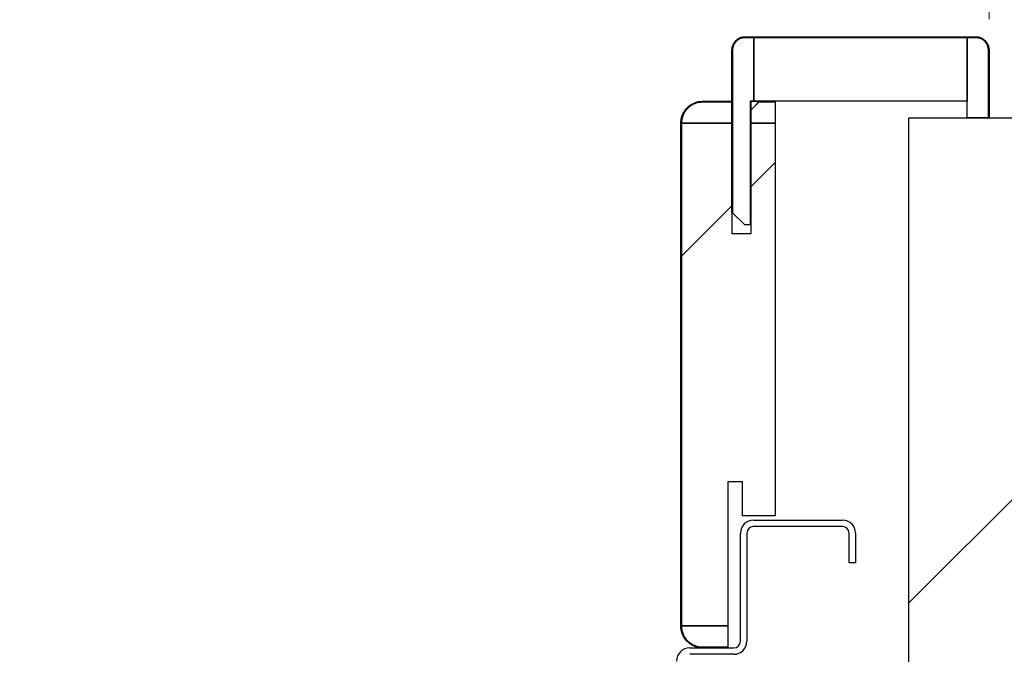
# Model space of a CAD drawing. Header units: millimetres. Extents: x -8500 to 4200, y 0 to 5940.
# Tile 280 of 290: x 1116 to 1347, y 2659 to 2808. Entities that reach past the tile are written whole.
import ezdxf

# ---------------------------------------------------------------- set-up
doc = ezdxf.new("R2010")
doc.units = ezdxf.units.MM
doc.layers.get('Defpoints').update_dxf_attribs({"color": 250})
doc.layers.add('1', color=250, linetype='Continuous')
doc.layers.add('152', color=250, linetype='Continuous')
doc.styles.add('Times New Roman', font='times.ttf')
doc.dimstyles.get("Standard").update_dxf_attribs({"dimtxt": 0.18, "dimasz": 0.18, "dimexe": 0.18, "dimexo": 0.0625, "dimgap": 0.09, "dimtad": 0, "dimtih": 1, "dimtoh": 1, "dimdec": 4, "dimzin": 0, "dimdsep": 46, "dimtxsty": 'Standard', "dimcen": 0.09, "dimadec": 0, "dimazin": 0, "dimtfac": 1, "dimtdec": 4, "dimtofl": 0, "dimtmove": 0, "dimatfit": 3, "dimfxl": 1, "dimtolj": 1, "dimtzin": 0, "dimarcsym": 0})

# ---------------------------------------------------------------- blocks, each defined once
blk = doc.blocks.new('*D19')
at = {"layer": '1', "linetype": 'Continuous', "lineweight": 13, "transparency": 16777216}
for p, q in [((292.56, 2805.69), (292.56, 2926.27)), ((1343.16, 2808.38), (1343.16, 2926.27))]:
    blk.add_line(p, q, dxfattribs=at)
at = {"layer": '1', "color": 0, "linetype": 'Continuous', "lineweight": 13, "transparency": 16777216}
blk.add_line((342.56, 2901.27), (1293.16, 2901.27), dxfattribs=at)
at = {"layer": '1', "color": 0, "linetype": 'Continuous', "lineweight": 70, "transparency": 16777216}
for points in [[(342.56, 2909.6), (342.56, 2892.94), (292.56, 2901.27)], [(1293.16, 2909.6), (1293.16, 2892.94), (1343.16, 2901.27)]]:
    blk.add_solid(points, dxfattribs=at)
at = {"layer": 'Defpoints', "color": 0, "linetype": 'Continuous', "lineweight": 70, "transparency": 16777216}
for p in [(1343.16, 2901.27), (1343.16, 2796.38), (292.56, 2793.69)]:
    blk.add_point(p, dxfattribs=at)
at = {"layer": '1', "linetype": 'Continuous', "lineweight": -3, "transparency": 16777216, "insert": (776.64, 2962.16), "char_height": 40, "attachment_point": 1, "style": 'Times New Roman'}
blk.add_mtext('\\A1;Sz2', dxfattribs=at)

msp = doc.modelspace()

# ---------------------------------------------------------------- hatches: boundary and pattern name
at = {"layer": '152', "linetype": 'Continuous', "lineweight": -3}
h = msp.add_hatch(dxfattribs=at)
h.set_pattern_fill('ANSI31', color=256, scale=30, angle=-2e-14, style=0)
h.paths.add_polyline_path([(161.36, 2596.82), (161.36, 2785.22), (311.36, 2785.22), (311.36, 2596.82)], flags=0)
h.paths.add_polyline_path([(1324.36, 2596.82), (1324.36, 2785.22), (1474.36, 2785.22), (1474.36, 2596.82)], flags=0)
h = msp.add_hatch(dxfattribs=at)
h.set_pattern_fill('ANSI31', color=256, scale=30, angle=-2e-14, style=0)
h.paths.add_polyline_path([(1287.36, 2783.97), (1293.01, 2783.97), (1293.01, 2691.82), (1285.36, 2691.82), (1285.36, 2699.82), (1281.86, 2699.82), (1281.86, 2665.97), (1271.01, 2665.97), (1271.01, 2783.97), (1282.86, 2783.97), (1282.86, 2758.12), (1287.36, 2758.12)], flags=0)
h = msp.add_hatch(dxfattribs=at)
h.set_pattern_fill('ANSI31', color=256, scale=30, angle=89.954, style=0)
edge = h.paths.add_edge_path(flags=0)
edge.add_line((1336.78, 2581.82), (1287.94, 2581.82))
edge.add_arc((1287.94, 2584.9), 3.08, 180, 270, ccw=False)
edge.add_line((1284.86, 2584.9), (1284.86, 2625.24))
edge.add_arc((1283.28, 2625.24), 1.58, 0, 90)
edge.add_line((1283.28, 2626.82), (1275.33, 2626.82))
edge.add_arc((1275.33, 2625.24), 1.58, 90, 185)
edge.add_line((1273.76, 2625.1), (1274.36, 2618.27))
edge.add_arc((1272.11, 2618.07), 2.25, -180, 5, ccw=False)
edge.add_line((1269.86, 2618.07), (1269.86, 2657.74))
edge.add_arc((1272.94, 2657.74), 3.08, 90, 180, ccw=False)
edge.add_line((1272.94, 2660.82), (1283.28, 2660.82))
edge.add_arc((1283.28, 2662.4), 1.58, 270, 360)
edge.add_line((1284.86, 2662.4), (1284.86, 2687.74))
edge.add_arc((1287.94, 2687.74), 3.08, 90, 180, ccw=False)
edge.add_line((1287.94, 2690.82), (1308.78, 2690.82))
edge.add_arc((1308.78, 2687.74), 3.08, 0, 90, ccw=False)
edge.add_line((1311.86, 2687.74), (1311.86, 2680.82))
edge.add_line((1311.86, 2680.82), (1310.36, 2680.82))
edge.add_line((1310.36, 2680.82), (1310.36, 2687.74))
edge.add_arc((1308.78, 2687.74), 1.58, 0, 90)
edge.add_line((1308.78, 2689.32), (1287.94, 2689.32))
edge.add_arc((1287.94, 2687.74), 1.58, 90, 180)
edge.add_line((1286.36, 2687.74), (1286.36, 2662.4))
edge.add_arc((1283.28, 2662.4), 3.08, 270, 360, ccw=False)
edge.add_line((1283.28, 2659.32), (1272.94, 2659.32))
edge.add_arc((1272.94, 2657.74), 1.58, 90, 180)
edge.add_line((1271.36, 2657.74), (1271.36, 2618.07))
edge.add_arc((1272.11, 2618.07), 0.75, 180, 365)
edge.add_line((1272.86, 2618.14), (1272.26, 2624.97))
edge.add_arc((1275.33, 2625.24), 3.08, 90, 185, ccw=False)
edge.add_line((1275.33, 2628.32), (1283.28, 2628.32))
edge.add_arc((1283.28, 2625.24), 3.08, 0, 90, ccw=False)
edge.add_line((1286.36, 2625.24), (1286.36, 2584.9))
edge.add_arc((1287.94, 2584.9), 1.58, 180, 270)
edge.add_line((1287.94, 2583.32), (1336.78, 2583.32))
edge.add_arc((1336.78, 2584.9), 1.58, 270, 360)
edge.add_line((1338.36, 2584.9), (1338.36, 2596.82))
edge.add_line((1338.36, 2596.82), (1339.86, 2596.82))
edge.add_line((1339.86, 2596.82), (1339.86, 2584.9))
edge.add_arc((1336.78, 2584.9), 3.08, 270, 360, ccw=False)

# ---------------------------------------------------------------- linework, layer by layer
for p, q in [((1286.01, 2804.27), (1340.01, 2804.27)), ((1340.01, 2804.12), (1286.01, 2804.12)), ((1286.01, 2804.12), (1288.01, 2804.12)), ((1288.01, 2804.12), (1338.01, 2804.12)), ((1288.01, 2789.12), (1288.01, 2804.12)), ((1288.01, 2804.12), (1288.01, 2789.12)), ((1338.01, 2804.12), (1340.01, 2804.12)), ((1338.01, 2785.27), (1338.01, 2804.12)), ((1338.01, 2804.12), (1338.01, 2789.12)), ((1282.86, 2763.12), (1282.86, 2801.12)), ((1283.01, 2801.12), (1283.01, 2763.12)), ((1283.01, 2762.97), (1283.01, 2801.12)), ((1343.01, 2785.27), (1343.01, 2801.12)), ((1343.01, 2801.12), (1343.01, 2785.27)), ((1343.16, 2801.12), (1343.16, 2785.27)), ((1276.01, 2789.12), (1282.86, 2789.12)), ((1282.86, 2788.97), (1276.01, 2788.97)), ((1276.01, 2788.97), (1282.86, 2788.97)), ((1282.86, 2789.12), (1282.86, 2788.97)), ((1282.86, 2788.97), (1282.86, 2783.97)), ((1288.01, 2789.12), (1287.16, 2789.12)), ((1287.16, 2789.12), (1287.16, 2760.12)), ((1287.36, 2787.12), (1287.36, 2789.12)), ((1289.36, 2789.12), (1287.36, 2787.12)), ((1287.36, 2789.12), (1289.36, 2789.12)), ((1287.36, 2787.12), (1289.21, 2788.97)), ((1338.01, 2789.12), (1288.01, 2789.12)), ((1289.21, 2788.97), (1289.36, 2789.12)), ((1291.01, 2788.97), (1289.21, 2788.97)), ((1289.21, 2788.97), (1293.01, 2788.97)), ((1289.36, 2789.12), (1291.01, 2789.12)), ((1291.01, 2789.12), (1291.01, 2788.97)), ((1293.01, 2788.97), (1293.01, 2783.97)), ((1287.36, 2783.97), (1287.36, 2787.12)), ((1270.86, 2665.97), (1270.86, 2783.97)), ((1271.01, 2783.97), (1271.01, 2665.97)), ((1282.86, 2783.97), (1271.01, 2783.97)), ((1271.01, 2783.97), (1282.86, 2783.97)), ((1271.01, 2665.97), (1271.01, 2783.97)), ((1282.86, 2783.97), (1282.86, 2758.12)), ((1287.36, 2758.12), (1287.36, 2783.97)), ((1287.36, 2783.97), (1293.01, 2783.97)), ((1293.01, 2783.97), (1287.36, 2783.97)), ((1293.01, 2783.97), (1293.01, 2691.82)), ((1324.36, 2785.22), (1474.36, 2785.22)), ((1324.36, 2596.82), (1324.36, 2785.22)), ((1343.01, 2785.27), (1338.01, 2785.27)), ((1343.16, 2785.27), (1343.01, 2785.27)), ((1283.01, 2763.12), (1282.86, 2763.12)), ((1285.86, 2760.12), (1283.01, 2762.97)), ((1282.86, 2758.12), (1287.36, 2758.12)), ((1287.16, 2760.12), (1285.86, 2760.12)), ((1281.86, 2699.82), (1281.86, 2665.97)), ((1285.36, 2699.82), (1281.86, 2699.82)), ((1285.36, 2691.82), (1285.36, 2699.82)), ((1293.01, 2691.82), (1285.36, 2691.82)), ((1287.94, 2690.82), (1308.78, 2690.82)), ((1308.78, 2689.32), (1287.94, 2689.32)), ((1284.86, 2662.4), (1284.86, 2687.74)), ((1286.36, 2687.74), (1286.36, 2662.4)), ((1310.36, 2680.82), (1310.36, 2687.74)), ((1311.86, 2687.74), (1311.86, 2680.82)), ((1311.86, 2680.82), (1310.36, 2680.82)), ((1271.01, 2665.97), (1281.86, 2665.97)), ((1281.86, 2665.97), (1271.01, 2665.97)), ((1281.86, 2665.97), (1281.86, 2660.97)), ((1281.86, 2660.97), (1276.01, 2660.97)), ((1276.01, 2660.97), (1281.86, 2660.97)), ((1281.86, 2660.97), (1281.86, 2660.82)), ((1272.94, 2660.82), (1283.28, 2660.82)), ((1283.28, 2659.32), (1272.94, 2659.32)), ((1281.86, 2660.82), (1276.01, 2660.82))]:
    msp.add_line(p, q, dxfattribs=at)
for centre, radius, start, end in [((1287.94, 2687.74), 3.08, 90, 180), ((1287.94, 2687.74), 1.58, 90, 180), ((1308.78, 2687.74), 3.08, 0, 90), ((1308.78, 2687.74), 1.58, 0, 90), ((1283.28, 2662.4), 3.08, 270, 0), ((1283.28, 2662.4), 1.58, 270, 0), ((1272.94, 2657.74), 3.08, 90, 180)]:
    msp.add_arc(centre, radius, start, end, dxfattribs=at)
for points, knots in [([(1282.86, 2801.12), (1282.86, 2801.23), (1282.87, 2801.43), (1282.9, 2801.64), (1282.93, 2801.79), (1282.95, 2801.84), (1282.97, 2801.94), (1282.99, 2801.99), (1283.03, 2802.14), (1283.1, 2802.33), (1283.19, 2802.52), (1283.26, 2802.65), (1283.29, 2802.7), (1283.33, 2802.77), (1283.34, 2802.79), (1283.37, 2802.83), (1283.38, 2802.85), (1283.45, 2802.96), (1283.58, 2803.13), (1283.78, 2803.35), (1283.94, 2803.49), (1284.04, 2803.57), (1284.06, 2803.59), (1284.1, 2803.62), (1284.16, 2803.67), (1284.22, 2803.71), (1284.35, 2803.8), (1284.53, 2803.91), (1284.71, 2803.99), (1284.86, 2804.05), (1284.9, 2804.07), (1284.98, 2804.1), (1285, 2804.11), (1285.05, 2804.12), (1285.08, 2804.13), (1285.2, 2804.17), (1285.4, 2804.22), (1285.6, 2804.25), (1285.81, 2804.27), (1285.91, 2804.27), (1286.01, 2804.27)], [0, 0, 0, 0, 0.0625, 0.125, 0.125, 0.15625, 0.15625, 0.1875, 0.1875, 0.25, 0.3125, 0.3125, 0.34375, 0.34375, 0.359375, 0.359375, 0.375, 0.375, 0.4375, 0.5, 0.5625, 0.5625, 0.578125, 0.578125, 0.59375, 0.625, 0.625, 0.6875, 0.75, 0.75, 0.78125, 0.78125, 0.796875, 0.796875, 0.8125, 0.8125, 0.875, 0.9375, 0.9375, 1, 1, 1, 1]), ([(1286.01, 2804.12), (1285.91, 2804.12), (1285.82, 2804.12), (1285.62, 2804.1), (1285.43, 2804.07), (1285.24, 2804.02), (1285.12, 2803.99), (1285.1, 2803.98), (1285.05, 2803.96), (1285.03, 2803.96), (1284.96, 2803.93), (1284.91, 2803.91), (1284.77, 2803.86), (1284.6, 2803.77), (1284.43, 2803.67), (1284.31, 2803.59), (1284.25, 2803.55), (1284.19, 2803.5), (1284.15, 2803.47), (1284.13, 2803.46), (1284.04, 2803.38), (1283.89, 2803.25), (1283.69, 2803.03), (1283.58, 2802.87), (1283.51, 2802.77), (1283.49, 2802.75), (1283.47, 2802.71), (1283.45, 2802.69), (1283.42, 2802.62), (1283.39, 2802.58), (1283.32, 2802.45), (1283.24, 2802.27), (1283.17, 2802.09), (1283.13, 2801.95), (1283.12, 2801.9), (1283.09, 2801.81), (1283.08, 2801.76), (1283.05, 2801.61), (1283.02, 2801.42), (1283.01, 2801.22), (1283.01, 2801.12)], [0, 0, 0, 0, 0.0625, 0.0625, 0.125, 0.1875, 0.1875, 0.203125, 0.203125, 0.21875, 0.21875, 0.25, 0.25, 0.3125, 0.375, 0.375, 0.40625, 0.421875, 0.421875, 0.4375, 0.4375, 0.5, 0.5625, 0.625, 0.625, 0.640625, 0.640625, 0.65625, 0.65625, 0.6875, 0.6875, 0.75, 0.8125, 0.8125, 0.84375, 0.84375, 0.875, 0.875, 0.9375, 1, 1, 1, 1]), ([(1283.01, 2801.12), (1283.01, 2801.22), (1283.02, 2801.42), (1283.05, 2801.61), (1283.08, 2801.76), (1283.09, 2801.81), (1283.12, 2801.9), (1283.13, 2801.95), (1283.17, 2802.09), (1283.24, 2802.27), (1283.32, 2802.45), (1283.39, 2802.58), (1283.42, 2802.62), (1283.45, 2802.69), (1283.47, 2802.71), (1283.49, 2802.75), (1283.51, 2802.77), (1283.58, 2802.87), (1283.69, 2803.03), (1283.89, 2803.25), (1284.04, 2803.38), (1284.13, 2803.46), (1284.15, 2803.47), (1284.19, 2803.5), (1284.25, 2803.55), (1284.31, 2803.59), (1284.43, 2803.67), (1284.6, 2803.77), (1284.77, 2803.86), (1284.91, 2803.91), (1284.96, 2803.93), (1285.03, 2803.96), (1285.05, 2803.96), (1285.1, 2803.98), (1285.12, 2803.99), (1285.24, 2804.02), (1285.43, 2804.07), (1285.62, 2804.1), (1285.82, 2804.12), (1285.91, 2804.12), (1286.01, 2804.12)], [0, 0, 0, 0, 0.0625, 0.125, 0.125, 0.15625, 0.15625, 0.1875, 0.1875, 0.25, 0.3125, 0.3125, 0.34375, 0.34375, 0.359375, 0.359375, 0.375, 0.375, 0.4375, 0.5, 0.5625, 0.5625, 0.578125, 0.578125, 0.59375, 0.625, 0.625, 0.6875, 0.75, 0.75, 0.78125, 0.78125, 0.796875, 0.796875, 0.8125, 0.8125, 0.875, 0.9375, 0.9375, 1, 1, 1, 1]), ([(1340.01, 2804.27), (1340.12, 2804.27), (1340.32, 2804.26), (1340.53, 2804.23), (1340.68, 2804.2), (1340.73, 2804.19), (1340.83, 2804.16), (1340.88, 2804.15), (1341.03, 2804.11), (1341.22, 2804.04), (1341.41, 2803.95), (1341.55, 2803.88), (1341.59, 2803.85), (1341.66, 2803.81), (1341.68, 2803.8), (1341.72, 2803.77), (1341.74, 2803.75), (1341.85, 2803.68), (1342.02, 2803.56), (1342.25, 2803.35), (1342.38, 2803.2), (1342.47, 2803.1), (1342.48, 2803.08), (1342.51, 2803.04), (1342.56, 2802.98), (1342.61, 2802.91), (1342.69, 2802.78), (1342.8, 2802.61), (1342.88, 2802.42), (1342.94, 2802.28), (1342.96, 2802.23), (1342.99, 2802.16), (1343, 2802.13), (1343.01, 2802.08), (1343.02, 2802.06), (1343.06, 2801.94), (1343.11, 2801.74), (1343.14, 2801.53), (1343.16, 2801.33), (1343.16, 2801.23), (1343.16, 2801.12)], [0, 0, 0, 0, 0.0625, 0.125, 0.125, 0.15625, 0.15625, 0.1875, 0.1875, 0.25, 0.3125, 0.3125, 0.34375, 0.34375, 0.359375, 0.359375, 0.375, 0.375, 0.4375, 0.5, 0.5625, 0.5625, 0.578125, 0.578125, 0.59375, 0.625, 0.625, 0.6875, 0.75, 0.75, 0.78125, 0.78125, 0.796875, 0.796875, 0.8125, 0.8125, 0.875, 0.9375, 0.9375, 1, 1, 1, 1]), ([(1343.01, 2801.12), (1343.01, 2801.22), (1343.01, 2801.32), (1342.99, 2801.51), (1342.96, 2801.71), (1342.91, 2801.9), (1342.88, 2802.02), (1342.87, 2802.04), (1342.85, 2802.09), (1342.85, 2802.11), (1342.82, 2802.18), (1342.8, 2802.22), (1342.75, 2802.36), (1342.66, 2802.54), (1342.56, 2802.71), (1342.48, 2802.83), (1342.44, 2802.89), (1342.4, 2802.95), (1342.36, 2802.99), (1342.35, 2803.01), (1342.27, 2803.1), (1342.14, 2803.25), (1341.92, 2803.44), (1341.76, 2803.56), (1341.66, 2803.63), (1341.64, 2803.64), (1341.6, 2803.67), (1341.58, 2803.68), (1341.52, 2803.72), (1341.47, 2803.74), (1341.34, 2803.81), (1341.17, 2803.9), (1340.98, 2803.96), (1340.84, 2804.01), (1340.79, 2804.02), (1340.7, 2804.04), (1340.65, 2804.05), (1340.5, 2804.08), (1340.31, 2804.11), (1340.11, 2804.12), (1340.01, 2804.12)], [0, 0, 0, 0, 0.0625, 0.0625, 0.125, 0.1875, 0.1875, 0.203125, 0.203125, 0.21875, 0.21875, 0.25, 0.25, 0.3125, 0.375, 0.375, 0.40625, 0.421875, 0.421875, 0.4375, 0.4375, 0.5, 0.5625, 0.625, 0.625, 0.640625, 0.640625, 0.65625, 0.65625, 0.6875, 0.6875, 0.75, 0.8125, 0.8125, 0.84375, 0.84375, 0.875, 0.875, 0.9375, 1, 1, 1, 1]), ([(1340.01, 2804.12), (1340.11, 2804.12), (1340.31, 2804.11), (1340.5, 2804.08), (1340.65, 2804.05), (1340.7, 2804.04), (1340.79, 2804.02), (1340.84, 2804.01), (1340.98, 2803.96), (1341.17, 2803.9), (1341.34, 2803.81), (1341.47, 2803.74), (1341.52, 2803.72), (1341.58, 2803.68), (1341.6, 2803.67), (1341.64, 2803.64), (1341.66, 2803.63), (1341.76, 2803.56), (1341.92, 2803.44), (1342.14, 2803.25), (1342.27, 2803.1), (1342.35, 2803.01), (1342.36, 2802.99), (1342.4, 2802.95), (1342.44, 2802.89), (1342.48, 2802.83), (1342.56, 2802.71), (1342.66, 2802.54), (1342.75, 2802.36), (1342.8, 2802.22), (1342.82, 2802.18), (1342.85, 2802.11), (1342.85, 2802.09), (1342.87, 2802.04), (1342.88, 2802.02), (1342.91, 2801.9), (1342.96, 2801.71), (1342.99, 2801.51), (1343.01, 2801.32), (1343.01, 2801.22), (1343.01, 2801.12)], [0, 0, 0, 0, 0.0625, 0.125, 0.125, 0.15625, 0.15625, 0.1875, 0.1875, 0.25, 0.3125, 0.3125, 0.34375, 0.34375, 0.359375, 0.359375, 0.375, 0.375, 0.4375, 0.5, 0.5625, 0.5625, 0.578125, 0.578125, 0.59375, 0.625, 0.625, 0.6875, 0.75, 0.75, 0.78125, 0.78125, 0.796875, 0.796875, 0.8125, 0.8125, 0.875, 0.9375, 0.9375, 1, 1, 1, 1]), ([(1270.86, 2783.97), (1270.86, 2784.14), (1270.87, 2784.31), (1270.91, 2784.65), (1270.95, 2784.98), (1271.04, 2785.3), (1271.1, 2785.51), (1271.11, 2785.55), (1271.14, 2785.63), (1271.15, 2785.67), (1271.19, 2785.79), (1271.22, 2785.87), (1271.32, 2786.1), (1271.46, 2786.4), (1271.64, 2786.69), (1271.78, 2786.9), (1271.82, 2786.97), (1271.9, 2787.07), (1271.93, 2787.1), (1271.98, 2787.17), (1272, 2787.2), (1272.14, 2787.37), (1272.25, 2787.49), (1272.49, 2787.73), (1272.74, 2787.96), (1273.01, 2788.16), (1273.18, 2788.28), (1273.22, 2788.3), (1273.29, 2788.34), (1273.33, 2788.37), (1273.44, 2788.43), (1273.51, 2788.47), (1273.73, 2788.59), (1274.04, 2788.74), (1274.35, 2788.85), (1274.59, 2788.92), (1274.67, 2788.95), (1274.84, 2788.99), (1274.92, 2789.01), (1275.17, 2789.06), (1275.51, 2789.11), (1275.84, 2789.12), (1276.01, 2789.12)], [0, 0, 0, 0, 0.0625, 0.0625, 0.125, 0.1875, 0.1875, 0.203125, 0.203125, 0.21875, 0.21875, 0.25, 0.25, 0.3125, 0.375, 0.375, 0.40625, 0.40625, 0.421875, 0.421875, 0.4375, 0.4375, 0.5, 0.5, 0.5625, 0.625, 0.625, 0.640625, 0.640625, 0.65625, 0.65625, 0.6875, 0.6875, 0.75, 0.8125, 0.8125, 0.84375, 0.84375, 0.875, 0.875, 0.9375, 1, 1, 1, 1]), ([(1276.01, 2788.97), (1275.85, 2788.97), (1275.52, 2788.96), (1275.2, 2788.91), (1274.95, 2788.86), (1274.87, 2788.84), (1274.71, 2788.8), (1274.63, 2788.78), (1274.4, 2788.71), (1274.09, 2788.6), (1273.8, 2788.46), (1273.58, 2788.34), (1273.51, 2788.3), (1273.41, 2788.24), (1273.37, 2788.22), (1273.3, 2788.17), (1273.27, 2788.15), (1273.1, 2788.04), (1272.83, 2787.84), (1272.59, 2787.62), (1272.36, 2787.39), (1272.25, 2787.27), (1272.12, 2787.11), (1272.1, 2787.08), (1272.04, 2787.01), (1272.02, 2786.98), (1271.95, 2786.88), (1271.9, 2786.81), (1271.76, 2786.61), (1271.6, 2786.33), (1271.46, 2786.04), (1271.36, 2785.81), (1271.33, 2785.73), (1271.29, 2785.62), (1271.28, 2785.58), (1271.25, 2785.5), (1271.24, 2785.46), (1271.18, 2785.26), (1271.1, 2784.95), (1271.05, 2784.63), (1271.02, 2784.3), (1271.01, 2784.14), (1271.01, 2783.97)], [0, 0, 0, 0, 0.0625, 0.125, 0.125, 0.15625, 0.15625, 0.1875, 0.1875, 0.25, 0.3125, 0.3125, 0.34375, 0.34375, 0.359375, 0.359375, 0.375, 0.375, 0.4375, 0.5, 0.5, 0.5625, 0.5625, 0.578125, 0.578125, 0.59375, 0.59375, 0.625, 0.625, 0.6875, 0.75, 0.75, 0.78125, 0.78125, 0.796875, 0.796875, 0.8125, 0.8125, 0.875, 0.9375, 0.9375, 1, 1, 1, 1]), ([(1271.01, 2783.97), (1271.01, 2784.14), (1271.03, 2784.47), (1271.08, 2784.79), (1271.13, 2785.03), (1271.15, 2785.11), (1271.19, 2785.27), (1271.21, 2785.35), (1271.28, 2785.59), (1271.39, 2785.89), (1271.53, 2786.19), (1271.64, 2786.4), (1271.68, 2786.47), (1271.75, 2786.58), (1271.77, 2786.62), (1271.81, 2786.69), (1271.84, 2786.72), (1271.95, 2786.89), (1272.15, 2787.15), (1272.36, 2787.39), (1272.59, 2787.62), (1272.72, 2787.73), (1272.88, 2787.86), (1272.91, 2787.89), (1272.97, 2787.94), (1273.01, 2787.97), (1273.1, 2788.04), (1273.17, 2788.09), (1273.37, 2788.22), (1273.65, 2788.39), (1273.95, 2788.53), (1274.18, 2788.62), (1274.25, 2788.65), (1274.37, 2788.69), (1274.41, 2788.71), (1274.49, 2788.73), (1274.53, 2788.75), (1274.72, 2788.81), (1275.04, 2788.88), (1275.36, 2788.93), (1275.69, 2788.96), (1275.85, 2788.97), (1276.01, 2788.97)], [0, 0, 0, 0, 0.0625, 0.125, 0.125, 0.15625, 0.15625, 0.1875, 0.1875, 0.25, 0.3125, 0.3125, 0.34375, 0.34375, 0.359375, 0.359375, 0.375, 0.375, 0.4375, 0.5, 0.5, 0.5625, 0.5625, 0.578125, 0.578125, 0.59375, 0.59375, 0.625, 0.625, 0.6875, 0.75, 0.75, 0.78125, 0.78125, 0.796875, 0.796875, 0.8125, 0.8125, 0.875, 0.9375, 0.9375, 1, 1, 1, 1]), ([(1276.01, 2660.82), (1275.84, 2660.82), (1275.68, 2660.83), (1275.34, 2660.86), (1275.01, 2660.91), (1274.68, 2660.99), (1274.48, 2661.06), (1274.44, 2661.07), (1274.36, 2661.09), (1274.32, 2661.11), (1274.2, 2661.15), (1274.12, 2661.18), (1273.89, 2661.28), (1273.58, 2661.42), (1273.3, 2661.59), (1273.09, 2661.73), (1273.02, 2661.78), (1272.91, 2661.86), (1272.88, 2661.88), (1272.81, 2661.94), (1272.78, 2661.96), (1272.62, 2662.1), (1272.49, 2662.21), (1272.25, 2662.45), (1272.03, 2662.7), (1271.83, 2662.97), (1271.71, 2663.14), (1271.69, 2663.18), (1271.64, 2663.25), (1271.62, 2663.29), (1271.55, 2663.39), (1271.51, 2663.47), (1271.39, 2663.69), (1271.25, 2663.99), (1271.14, 2664.31), (1271.06, 2664.55), (1271.04, 2664.63), (1271, 2664.8), (1270.98, 2664.88), (1270.93, 2665.13), (1270.88, 2665.46), (1270.86, 2665.8), (1270.86, 2665.97)], [0, 0, 0, 0, 0.0625, 0.0625, 0.125, 0.1875, 0.1875, 0.203125, 0.203125, 0.21875, 0.21875, 0.25, 0.25, 0.3125, 0.375, 0.375, 0.40625, 0.40625, 0.421875, 0.421875, 0.4375, 0.4375, 0.5, 0.5, 0.5625, 0.625, 0.625, 0.640625, 0.640625, 0.65625, 0.65625, 0.6875, 0.6875, 0.75, 0.8125, 0.8125, 0.84375, 0.84375, 0.875, 0.875, 0.9375, 1, 1, 1, 1]), ([(1276.01, 2660.97), (1275.85, 2660.97), (1275.52, 2660.99), (1275.2, 2661.04), (1274.95, 2661.09), (1274.87, 2661.1), (1274.71, 2661.14), (1274.63, 2661.17), (1274.4, 2661.24), (1274.09, 2661.35), (1273.8, 2661.49), (1273.58, 2661.6), (1273.51, 2661.64), (1273.41, 2661.71), (1273.37, 2661.73), (1273.3, 2661.77), (1273.27, 2661.79), (1273.1, 2661.91), (1272.83, 2662.1), (1272.59, 2662.32), (1272.36, 2662.55), (1272.25, 2662.67), (1272.12, 2662.83), (1272.1, 2662.87), (1272.04, 2662.93), (1272.02, 2662.96), (1271.95, 2663.06), (1271.9, 2663.13), (1271.76, 2663.33), (1271.6, 2663.61), (1271.46, 2663.91), (1271.36, 2664.13), (1271.33, 2664.21), (1271.29, 2664.33), (1271.28, 2664.37), (1271.25, 2664.44), (1271.24, 2664.48), (1271.18, 2664.68), (1271.1, 2665), (1271.05, 2665.32), (1271.02, 2665.64), (1271.01, 2665.81), (1271.01, 2665.97)], [0, 0, 0, 0, 0.0625, 0.125, 0.125, 0.15625, 0.15625, 0.1875, 0.1875, 0.25, 0.3125, 0.3125, 0.34375, 0.34375, 0.359375, 0.359375, 0.375, 0.375, 0.4375, 0.5, 0.5, 0.5625, 0.5625, 0.578125, 0.578125, 0.59375, 0.59375, 0.625, 0.625, 0.6875, 0.75, 0.75, 0.78125, 0.78125, 0.796875, 0.796875, 0.8125, 0.8125, 0.875, 0.9375, 0.9375, 1, 1, 1, 1]), ([(1271.01, 2665.97), (1271.01, 2665.81), (1271.03, 2665.48), (1271.08, 2665.15), (1271.13, 2664.91), (1271.15, 2664.83), (1271.19, 2664.67), (1271.21, 2664.59), (1271.28, 2664.36), (1271.39, 2664.05), (1271.53, 2663.76), (1271.64, 2663.54), (1271.68, 2663.47), (1271.75, 2663.36), (1271.77, 2663.33), (1271.81, 2663.26), (1271.84, 2663.22), (1271.95, 2663.05), (1272.15, 2662.79), (1272.36, 2662.55), (1272.59, 2662.32), (1272.72, 2662.21), (1272.88, 2662.08), (1272.91, 2662.05), (1272.97, 2662), (1273.01, 2661.98), (1273.1, 2661.91), (1273.17, 2661.86), (1273.37, 2661.72), (1273.65, 2661.55), (1273.95, 2661.42), (1274.18, 2661.32), (1274.25, 2661.29), (1274.37, 2661.25), (1274.41, 2661.24), (1274.49, 2661.21), (1274.53, 2661.2), (1274.72, 2661.14), (1275.04, 2661.06), (1275.36, 2661.01), (1275.69, 2660.98), (1275.85, 2660.97), (1276.01, 2660.97)], [0, 0, 0, 0, 0.0625, 0.125, 0.125, 0.15625, 0.15625, 0.1875, 0.1875, 0.25, 0.3125, 0.3125, 0.34375, 0.34375, 0.359375, 0.359375, 0.375, 0.375, 0.4375, 0.5, 0.5, 0.5625, 0.5625, 0.578125, 0.578125, 0.59375, 0.59375, 0.625, 0.625, 0.6875, 0.75, 0.75, 0.78125, 0.78125, 0.796875, 0.796875, 0.8125, 0.8125, 0.875, 0.9375, 0.9375, 1, 1, 1, 1])]:
    msp.add_open_spline(points, degree=3, knots=knots, dxfattribs=at)

# ---------------------------------------------------------------- dimensions: what is measured, and where the dimension line sits
at = {"layer": '1', "linetype": 'Continuous', "lineweight": -3}
dim = msp.add_linear_dim(base=(1343.16, 2901.27), p1=(292.56, 2793.69), p2=(1343.16, 2796.38), angle=180, text='Sz2', dimstyle='Standard', override={"dimscale": 20, "dimtxt": 2, "dimasz": 2.5, "dimexe": 1.25, "dimexo": 0.6, "dimgap": 1, "dimtad": 1, "dimtih": 0, "dimtoh": 0, "dimdec": 1, "dimlfac": 1, "dimzin": 8, "dimdsep": 44, "dimlunit": 2, "dimpost": '', "dimtxsty": 'Times New Roman', "dimsah": 1, "dimse1": 0, "dimse2": 0, "dimsd1": 0, "dimsd2": 0, "dimclrd": 0, "dimclre": 256, "dimclrt": 256, "dimtol": 0, "dimtm": -0.1, "dimtfac": 1, "dimtdec": 2, "dimtofl": 1, "dimtmove": 0, "dimtzin": 8, "dimlwd": 13, "dimlwe": 13}, dxfattribs=at)
dim.commit()
dim.dimension.update_dxf_attribs({"geometry": '*D19', "text_midpoint": (817.86, 2901.27), "dimtype": 160})

doc.saveas('drawing.dxf')
